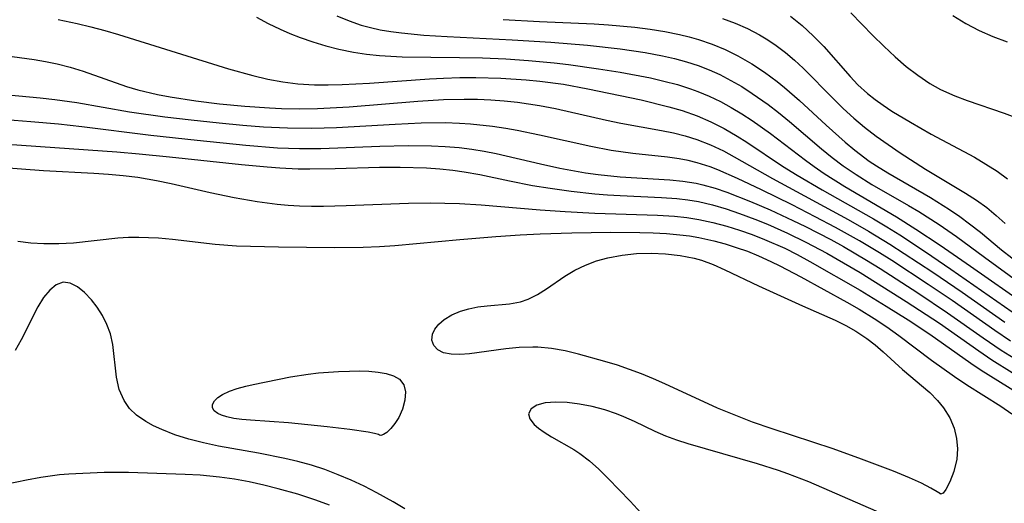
# Model space of a CAD drawing. Header units: metres. Extents: x 1073367 to 1082519, y 1569854 to 1574957.
# Tile 587 of 656: x 1078594 to 1078716, y 1573632 to 1573693. Entities that reach past the tile are written whole.
import ezdxf

# ---------------------------------------------------------------- set-up
doc = ezdxf.new("R2010")
doc.units = ezdxf.units.M
doc.layers.add('CGG_CurvaNivelLidar_v1', color=253, linetype='Continuous', lineweight=30)

msp = doc.modelspace()

# ---------------------------------------------------------------- linework, layer by layer
at = {"layer": 'CGG_CurvaNivelLidar_v1'}
for p, q in [((1078623.1383, 1573692.8351, 72.5), (1078624.5911, 1573692.0602, 72.5)), ((1078633.1853, 1573693.0055, 73), (1078634.687, 1573692.3901, 73)), ((1078681.3225, 1573692.6975, 74), (1078682.8946, 1573692.1015, 74)), ((1078689.8065, 1573692.9842, 74.5), (1078691.2599, 1573691.7982, 74.5)), ((1078697.3068, 1573693.3842, 75), (1078700.0669, 1573690.5693, 75)), ((1078710.0559, 1573693.063, 75.5), (1078711.6662, 1573692.0776, 75.5)), ((1078598.3799, 1573692.5533, 72), (1078600.7355, 1573692.0588, 72)), ((1078600.7355, 1573692.0588, 72), (1078602.4751, 1573691.6395, 72)), ((1078602.4751, 1573691.6395, 72), (1078604.2073, 1573691.1785, 72)), ((1078624.5911, 1573692.0602, 72.5), (1078626.0723, 1573691.3417, 72.5)), ((1078634.687, 1573692.3901, 73), (1078636.2188, 1573691.8677, 73)), ((1078636.2188, 1573691.8677, 73), (1078637.3852, 1573691.5477, 73)), ((1078637.3852, 1573691.5477, 73), (1078638.5681, 1573691.2855, 73)), ((1078653.9442, 1573692.5542, 73.5), (1078658.4828, 1573692.3206, 73.5)), ((1078658.4828, 1573692.3206, 73.5), (1078665.2983, 1573692.023, 73.5)), ((1078665.2983, 1573692.023, 73.5), (1078667.0955, 1573691.9087, 73.5)), ((1078667.0955, 1573691.9087, 73.5), (1078670.3834, 1573691.597, 73.5)), ((1078670.3834, 1573691.597, 73.5), (1078672.2562, 1573691.3552, 73.5)), ((1078682.8946, 1573692.1015, 74), (1078684.4267, 1573691.4253, 74)), ((1078691.2599, 1573691.7982, 74.5), (1078692.6377, 1573690.5209, 74.5)), ((1078711.6662, 1573692.0776, 75.5), (1078713.3392, 1573691.1951, 75.5)), ((1078604.2073, 1573691.1785, 72), (1078605.9299, 1573690.6762, 72)), ((1078605.9299, 1573690.6762, 72), (1078619.6325, 1573686.3963, 72)), ((1078626.0723, 1573691.3417, 72.5), (1078627.312, 1573690.8011, 72.5)), ((1078627.312, 1573690.8011, 72.5), (1078628.5703, 1573690.3056, 72.5)), ((1078628.5703, 1573690.3056, 72.5), (1078630.1608, 1573689.7511, 72.5)), ((1078638.5681, 1573691.2855, 73), (1078639.8901, 1573691.056, 73)), ((1078639.8901, 1573691.056, 73), (1078641.2253, 1573690.8747, 73)), ((1078641.2253, 1573690.8747, 73), (1078644.0139, 1573690.602, 73)), ((1078644.0139, 1573690.602, 73), (1078646.9298, 1573690.4216, 73)), ((1078646.9298, 1573690.4216, 73), (1078655.0656, 1573690.0209, 73)), ((1078672.2562, 1573691.3552, 73.5), (1078674.1132, 1573691.058, 73.5)), ((1078674.1132, 1573691.058, 73.5), (1078675.9484, 1573690.6902, 73.5)), ((1078675.9484, 1573690.6902, 73.5), (1078677.1413, 1573690.3997, 73.5)), ((1078677.1413, 1573690.3997, 73.5), (1078678.3184, 1573690.0631, 73.5)), ((1078684.4267, 1573691.4253, 74), (1078685.9087, 1573690.6576, 74)), ((1078685.9087, 1573690.6576, 74), (1078686.9778, 1573690.0157, 74)), ((1078692.6377, 1573690.5209, 74.5), (1078693.9411, 1573689.1685, 74.5)), ((1078700.0669, 1573690.5693, 75), (1078701.4422, 1573689.2134, 75)), ((1078713.3392, 1573691.1951, 75.5), (1078715.0675, 1573690.4152, 75.5)), ((1078715.0675, 1573690.4152, 75.5), (1078716.8199, 1573689.7499, 75.5)), ((1078630.1608, 1573689.7511, 72.5), (1078631.7736, 1573689.2667, 72.5)), ((1078631.7736, 1573689.2667, 72.5), (1078633.4065, 1573688.8572, 72.5)), ((1078655.0656, 1573690.0209, 73), (1078659.8604, 1573689.72, 73)), ((1078659.8604, 1573689.72, 73), (1078664.4447, 1573689.3478, 73)), ((1078664.4447, 1573689.3478, 73), (1078668.5301, 1573688.8869, 73)), ((1078678.3184, 1573690.0631, 73.5), (1078679.9953, 1573689.4827, 73.5)), ((1078679.9953, 1573689.4827, 73.5), (1078681.6314, 1573688.8002, 73.5)), ((1078686.9778, 1573690.0157, 74), (1078688.0112, 1573689.3168, 74)), ((1078688.0112, 1573689.3168, 74), (1078689.1795, 1573688.4275, 74)), ((1078693.9411, 1573689.1685, 74.5), (1078697.2218, 1573685.4237, 74.5)), ((1078701.4422, 1573689.2134, 75), (1078702.8507, 1573687.9004, 75)), ((1078588.5318, 1573688.4722, 71.5), (1078595.3694, 1573687.5613, 71.5)), ((1078633.4065, 1573688.8572, 72.5), (1078635.2491, 1573688.4926, 72.5)), ((1078635.2491, 1573688.4926, 72.5), (1078636.8637, 1573688.2485, 72.5)), ((1078636.8637, 1573688.2485, 72.5), (1078638.4895, 1573688.0699, 72.5)), ((1078638.4895, 1573688.0699, 72.5), (1078641.3151, 1573687.9048, 72.5)), ((1078641.3151, 1573687.9048, 72.5), (1078648.475, 1573687.8226, 72.5)), ((1078648.475, 1573687.8226, 72.5), (1078651.3631, 1573687.7515, 72.5)), ((1078668.5301, 1573688.8869, 73), (1078671.6681, 1573688.4164, 73)), ((1078671.6681, 1573688.4164, 73), (1078673.8195, 1573688.0112, 73)), ((1078673.8195, 1573688.0112, 73), (1078675.3208, 1573687.6726, 73)), ((1078681.6314, 1573688.8002, 73.5), (1078683.2234, 1573688.0204, 73.5)), ((1078683.2234, 1573688.0204, 73.5), (1078684.9638, 1573687.0244, 73.5)), ((1078689.1795, 1573688.4275, 74), (1078690.3025, 1573687.4755, 74)), ((1078702.8507, 1573687.9004, 75), (1078704.2398, 1573686.7051, 75)), ((1078595.3694, 1573687.5613, 71.5), (1078596.8163, 1573687.3119, 71.5)), ((1078596.8163, 1573687.3119, 71.5), (1078598.2497, 1573687.0112, 71.5)), ((1078598.2497, 1573687.0112, 71.5), (1078599.8798, 1573686.5863, 71.5)), ((1078599.8798, 1573686.5863, 71.5), (1078601.4884, 1573686.0879, 71.5)), ((1078651.3631, 1573687.7515, 72.5), (1078654.243, 1573687.6294, 72.5)), ((1078654.243, 1573687.6294, 72.5), (1078657.0815, 1573687.4518, 72.5)), ((1078657.0815, 1573687.4518, 72.5), (1078660.2995, 1573687.162, 72.5)), ((1078660.2995, 1573687.162, 72.5), (1078662.0959, 1573686.952, 72.5)), ((1078662.0959, 1573686.952, 72.5), (1078665.8397, 1573686.4122, 72.5)), ((1078675.3208, 1573687.6726, 73), (1078676.8017, 1573687.2786, 73)), ((1078676.8017, 1573687.2786, 73), (1078678.2563, 1573686.8148, 73)), ((1078678.2563, 1573686.8148, 73), (1078679.6394, 1573686.2842, 73)), ((1078684.9638, 1573687.0244, 73.5), (1078686.569, 1573685.9714, 73.5)), ((1078690.3025, 1573687.4755, 74), (1078691.3841, 1573686.4713, 74)), ((1078704.2398, 1573686.7051, 75), (1078705.6809, 1573685.5913, 75)), ((1078601.4884, 1573686.0879, 71.5), (1078606.8975, 1573684.1974, 71.5)), ((1078619.6325, 1573686.3963, 72), (1078622.6897, 1573685.5485, 72)), ((1078622.6897, 1573685.5485, 72), (1078624.5448, 1573685.1247, 72)), ((1078646.4721, 1573685.2358, 72), (1078648.5197, 1573685.3055, 72)), ((1078648.5197, 1573685.3055, 72), (1078650.5081, 1573685.3166, 72)), ((1078650.5081, 1573685.3166, 72), (1078653.655, 1573685.2352, 72)), ((1078665.8397, 1573686.4122, 72.5), (1078668.5412, 1573685.9725, 72.5)), ((1078668.5412, 1573685.9725, 72.5), (1078672.3005, 1573685.2589, 72.5)), ((1078679.6394, 1573686.2842, 73), (1078680.9896, 1573685.6753, 73)), ((1078680.9896, 1573685.6753, 73), (1078682.3659, 1573684.9588, 73)), ((1078686.569, 1573685.9714, 73.5), (1078688.1152, 1573684.8277, 73.5)), ((1078691.3841, 1573686.4713, 74), (1078695.1511, 1573682.6378, 74)), ((1078697.2218, 1573685.4237, 74.5), (1078698.2065, 1573684.4098, 74.5)), ((1078705.6809, 1573685.5913, 75), (1078707.1879, 1573684.5858, 75)), ((1078606.8975, 1573684.1974, 71.5), (1078608.3138, 1573683.7818, 71.5)), ((1078624.5448, 1573685.1247, 72), (1078626.41, 1573684.7808, 72)), ((1078626.41, 1573684.7808, 72), (1078628.2855, 1573684.5355, 72)), ((1078628.2855, 1573684.5355, 72), (1078630.3916, 1573684.4033, 72)), ((1078630.3916, 1573684.4033, 72), (1078632.0985, 1573684.389, 72)), ((1078632.0985, 1573684.389, 72), (1078633.8113, 1573684.431, 72)), ((1078633.8113, 1573684.431, 72), (1078637.2493, 1573684.6045, 72)), ((1078637.2493, 1573684.6045, 72), (1078644.7496, 1573685.1357, 72)), ((1078644.7496, 1573685.1357, 72), (1078646.4721, 1573685.2358, 72)), ((1078653.655, 1573685.2352, 72), (1078656.7952, 1573685.0345, 72)), ((1078656.7952, 1573685.0345, 72), (1078658.4882, 1573684.8689, 72)), ((1078658.4882, 1573684.8689, 72), (1078661.4539, 1573684.4643, 72)), ((1078661.4539, 1573684.4643, 72), (1078664.5053, 1573683.9193, 72)), ((1078672.3005, 1573685.2589, 72.5), (1078673.9981, 1573684.8708, 72.5)), ((1078673.9981, 1573684.8708, 72.5), (1078675.6739, 1573684.427, 72.5)), ((1078675.6739, 1573684.427, 72.5), (1078677.3206, 1573683.9103, 72.5)), ((1078682.3659, 1573684.9588, 73), (1078683.7095, 1573684.1744, 73)), ((1078683.7095, 1573684.1744, 73), (1078685.0248, 1573683.3349, 73)), ((1078688.1152, 1573684.8277, 73.5), (1078689.0461, 1573684.0712, 73.5)), ((1078689.0461, 1573684.0712, 73.5), (1078690.9232, 1573682.4239, 73.5)), ((1078698.2065, 1573684.4098, 74.5), (1078699.3912, 1573683.3328, 74.5)), ((1078707.1879, 1573684.5858, 75), (1078708.5323, 1573683.8337, 75)), ((1078596.1465, 1573682.7395, 71), (1078588.8297, 1573683.3991, 71)), ((1078608.3138, 1573683.7818, 71.5), (1078610.7831, 1573683.1966, 71.5)), ((1078610.7831, 1573683.1966, 71.5), (1078612.3679, 1573682.8927, 71.5)), ((1078612.3679, 1573682.8927, 71.5), (1078615.571, 1573682.3955, 71.5)), ((1078664.5053, 1573683.9193, 72), (1078671.1544, 1573682.5116, 72)), ((1078677.3206, 1573683.9103, 72.5), (1078678.2091, 1573683.5876, 72.5)), ((1078678.2091, 1573683.5876, 72.5), (1078679.6609, 1573682.9781, 72.5)), ((1078679.6609, 1573682.9781, 72.5), (1078681.0423, 1573682.309, 72.5)), ((1078685.0248, 1573683.3349, 73), (1078686.988, 1573681.9579, 73)), ((1078699.3912, 1573683.3328, 74.5), (1078700.3487, 1573682.5688, 74.5)), ((1078708.5323, 1573683.8337, 75), (1078710.3105, 1573683.0122, 75)), ((1078710.3105, 1573683.0122, 75), (1078711.8285, 1573682.427, 75)), ((1078597.9759, 1573682.5331, 71), (1078596.1465, 1573682.7395, 71)), ((1078600.6996, 1573682.1324, 71), (1078597.9759, 1573682.5331, 71)), ((1078607.2658, 1573681.0001, 71), (1078600.6996, 1573682.1324, 71)), ((1078615.571, 1573682.3955, 71.5), (1078618.5018, 1573682.0378, 71.5)), ((1078618.5018, 1573682.0378, 71.5), (1078621.6816, 1573681.7341, 71.5)), ((1078621.6816, 1573681.7341, 71.5), (1078624.7418, 1573681.5271, 71.5)), ((1078630.7702, 1573681.4502, 71.5), (1078634.7215, 1573681.6513, 71.5)), ((1078634.7215, 1573681.6513, 71.5), (1078643.2589, 1573682.3453, 71.5)), ((1078643.2589, 1573682.3453, 71.5), (1078646.4683, 1573682.5622, 71.5)), ((1078646.4683, 1573682.5622, 71.5), (1078649.0415, 1573682.6299, 71.5)), ((1078649.0415, 1573682.6299, 71.5), (1078650.7185, 1573682.6055, 71.5)), ((1078650.7185, 1573682.6055, 71.5), (1078652.3932, 1573682.5316, 71.5)), ((1078652.3932, 1573682.5316, 71.5), (1078654.0643, 1573682.4095, 71.5)), ((1078654.0643, 1573682.4095, 71.5), (1078655.7299, 1573682.2371, 71.5)), ((1078655.7299, 1573682.2371, 71.5), (1078658.4432, 1573681.8319, 71.5)), ((1078658.4432, 1573681.8319, 71.5), (1078660.4503, 1573681.4344, 71.5)), ((1078671.1544, 1573682.5116, 72), (1078674.6005, 1573681.6689, 72)), ((1078674.6005, 1573681.6689, 72), (1078676.2901, 1573681.1794, 72)), ((1078681.0423, 1573682.309, 72.5), (1078682.3955, 1573681.5771, 72.5)), ((1078686.988, 1573681.9579, 73), (1078688.2879, 1573680.9568, 73)), ((1078690.9232, 1573682.4239, 73.5), (1078694.2513, 1573679.3593, 73.5)), ((1078695.1511, 1573682.6378, 74), (1078696.3723, 1573681.4534, 74)), ((1078700.3487, 1573682.5688, 74.5), (1078701.3454, 1573681.8501, 74.5)), ((1078701.3454, 1573681.8501, 74.5), (1078702.4608, 1573681.113, 74.5)), ((1078711.8285, 1573682.427, 75), (1078716.4662, 1573680.8481, 75)), ((1078611.683, 1573680.3772, 71), (1078607.2658, 1573681.0001, 71)), ((1078624.7418, 1573681.5271, 71.5), (1078626.2738, 1573681.4592, 71.5)), ((1078626.2738, 1573681.4592, 71.5), (1078628.4931, 1573681.4148, 71.5)), ((1078628.4931, 1573681.4148, 71.5), (1078630.7702, 1573681.4502, 71.5)), ((1078660.4503, 1573681.4344, 71.5), (1078666.8416, 1573679.9813, 71.5)), ((1078676.2901, 1573681.1794, 72), (1078678.1457, 1573680.5373, 72)), ((1078678.1457, 1573680.5373, 72), (1078679.8487, 1573679.7982, 72)), ((1078682.3955, 1573681.5771, 72.5), (1078683.7217, 1573680.7901, 72.5)), ((1078683.7217, 1573680.7901, 72.5), (1078685.0204, 1573679.9523, 72.5)), ((1078688.2879, 1573680.9568, 73), (1078689.6682, 1573679.8259, 73)), ((1078696.3723, 1573681.4534, 74), (1078697.6873, 1573680.249, 74)), ((1078702.4608, 1573681.113, 74.5), (1078704.7651, 1573679.7215, 74.5)), ((1078716.4662, 1573680.8481, 75), (1078717.4652, 1573680.4803, 75)), ((1078590.2069, 1573680.1893, 70.5), (1078594.9753, 1573679.8224, 70.5)), ((1078594.9753, 1573679.8224, 70.5), (1078598.4361, 1573679.5211, 70.5)), ((1078598.4361, 1573679.5211, 70.5), (1078601.3533, 1573679.1968, 70.5)), ((1078601.3533, 1573679.1968, 70.5), (1078609.937, 1573678.1354, 70.5)), ((1078614.993, 1573679.9796, 71), (1078611.683, 1573680.3772, 71)), ((1078618.4942, 1573679.6036, 71), (1078614.993, 1573679.9796, 71)), ((1078621.4181, 1573679.3285, 71), (1078618.4942, 1573679.6036, 71)), ((1078624.0122, 1573679.1283, 71), (1078621.4181, 1573679.3285, 71)), ((1078640.4658, 1573679.4588, 71), (1078633.1207, 1573679.044, 71)), ((1078643.6754, 1573679.6038, 71), (1078640.4658, 1573679.4588, 71)), ((1078646.7076, 1573679.642, 71), (1078643.6754, 1573679.6038, 71)), ((1078648.4817, 1573679.585, 71), (1078646.7076, 1573679.642, 71)), ((1078649.8586, 1573679.4896, 71), (1078648.4817, 1573679.585, 71)), ((1078652.6031, 1573679.1852, 71), (1078649.8586, 1573679.4896, 71)), ((1078654.246, 1573678.9426, 71), (1078652.6031, 1573679.1852, 71)), ((1078666.8416, 1573679.9813, 71.5), (1078668.6239, 1573679.6148, 71.5)), ((1078668.6239, 1573679.6148, 71.5), (1078673.6717, 1573678.7036, 71.5)), ((1078679.8487, 1573679.7982, 72), (1078681.5053, 1573678.9455, 72)), ((1078685.0204, 1573679.9523, 72.5), (1078687.3165, 1573678.3169, 72.5)), ((1078689.6682, 1573679.8259, 73), (1078693.6842, 1573676.3986, 73)), ((1078694.2513, 1573679.3593, 73.5), (1078696.6046, 1573677.2558, 73.5)), ((1078697.6873, 1573680.249, 74), (1078699.0477, 1573679.0988, 74)), ((1078704.7651, 1573679.7215, 74.5), (1078707.3587, 1573678.2517, 74.5)), ((1078609.937, 1573678.1354, 70.5), (1078615.7228, 1573677.4781, 70.5)), ((1078627.0092, 1573678.9732, 71), (1078624.0122, 1573679.1283, 71)), ((1078630.0453, 1573678.9451, 71), (1078627.0092, 1573678.9732, 71)), ((1078633.1207, 1573679.044, 71), (1078630.0453, 1573678.9451, 71)), ((1078655.663, 1573678.6955, 71), (1078654.246, 1573678.9426, 71)), ((1078658.4832, 1573678.1195, 71), (1078655.663, 1573678.6955, 71)), ((1078664.8673, 1573676.6836, 71), (1078658.4832, 1573678.1195, 71)), ((1078673.6717, 1573678.7036, 71.5), (1078675.1786, 1573678.3931, 71.5)), ((1078675.1786, 1573678.3931, 71.5), (1078676.6642, 1573678.0293, 71.5)), ((1078676.6642, 1573678.0293, 71.5), (1078678.1207, 1573677.5849, 71.5)), ((1078681.5053, 1573678.9455, 72), (1078683.1227, 1573678.003, 72)), ((1078683.1227, 1573678.003, 72), (1078684.3351, 1573677.2352, 72)), ((1078687.3165, 1573678.3169, 72.5), (1078691.678, 1573674.9772, 72.5)), ((1078699.0477, 1573679.0988, 74), (1078700.4729, 1573678.0048, 74)), ((1078700.4729, 1573678.0048, 74), (1078703.4895, 1573675.8965, 74)), ((1078707.3587, 1573678.2517, 74.5), (1078712.7575, 1573675.3607, 74.5)), ((1078592.0258, 1573677.0017, 70), (1078605.711, 1573676.0161, 70)), ((1078615.7228, 1573677.4781, 70.5), (1078621.8191, 1573676.8555, 70.5)), ((1078621.8191, 1573676.8555, 70.5), (1078625.7535, 1573676.5485, 70.5)), ((1078631.1754, 1573676.4542, 70.5), (1078638.5121, 1573676.7495, 70.5)), ((1078638.5121, 1573676.7495, 70.5), (1078642.0556, 1573676.8313, 70.5)), ((1078642.0556, 1573676.8313, 70.5), (1078644.9663, 1573676.7931, 70.5)), ((1078644.9663, 1573676.7931, 70.5), (1078646.703, 1573676.7129, 70.5)), ((1078646.703, 1573676.7129, 70.5), (1078648.4323, 1573676.5715, 70.5)), ((1078678.1207, 1573677.5849, 71.5), (1078679.7975, 1573676.9284, 71.5)), ((1078679.7975, 1573676.9284, 71.5), (1078681.4313, 1573676.1515, 71.5)), ((1078684.3351, 1573677.2352, 72), (1078688.8068, 1573674.2499, 72)), ((1078696.6046, 1573677.2558, 73.5), (1078697.8126, 1573676.2511, 73.5)), ((1078605.711, 1573676.0161, 70), (1078608.4806, 1573675.7824, 70)), ((1078608.4806, 1573675.7824, 70), (1078612.2655, 1573675.4139, 70)), ((1078625.7535, 1573676.5485, 70.5), (1078628.5142, 1573676.4412, 70.5)), ((1078628.5142, 1573676.4412, 70.5), (1078631.1754, 1573676.4542, 70.5)), ((1078648.4323, 1573676.5715, 70.5), (1078650.0003, 1573676.375, 70.5)), ((1078650.0003, 1573676.375, 70.5), (1078651.5598, 1573676.1166, 70.5)), ((1078651.5598, 1573676.1166, 70.5), (1078653.0743, 1573675.8119, 70.5)), ((1078653.0743, 1573675.8119, 70.5), (1078658.5763, 1573674.5213, 70.5)), ((1078667.4272, 1573676.1961, 71), (1078664.8673, 1573676.6836, 71)), ((1078670.119, 1573675.8197, 71), (1078667.4272, 1573676.1961, 71)), ((1078674.4599, 1573675.3764, 71), (1078670.119, 1573675.8197, 71)), ((1078681.4313, 1573676.1515, 71.5), (1078682.7779, 1573675.4291, 71.5)), ((1078693.6842, 1573676.3986, 73), (1078695.0044, 1573675.3223, 73)), ((1078697.8126, 1573676.2511, 73.5), (1078699.6273, 1573674.8876, 73.5)), ((1078703.4895, 1573675.8965, 74), (1078706.6497, 1573673.8638, 74)), ((1078612.2655, 1573675.4139, 70), (1078621.2542, 1573674.4608, 70)), ((1078621.2542, 1573674.4608, 70), (1078624.4614, 1573674.1605, 70)), ((1078658.5763, 1573674.5213, 70.5), (1078661.0115, 1573673.9899, 70.5)), ((1078675.8847, 1573675.1747, 71), (1078674.4599, 1573675.3764, 71)), ((1078677.0312, 1573674.9567, 71), (1078675.8847, 1573675.1747, 71)), ((1078678.162, 1573674.6778, 71), (1078677.0312, 1573674.9567, 71)), ((1078679.7525, 1573674.1602, 71), (1078678.162, 1573674.6778, 71)), ((1078682.7779, 1573675.4291, 71.5), (1078687.531, 1573672.7096, 71.5)), ((1078688.8068, 1573674.2499, 72), (1078690.6118, 1573673.1136, 72)), ((1078691.678, 1573674.9772, 72.5), (1078692.7453, 1573674.2002, 72.5)), ((1078695.0044, 1573675.3223, 73), (1078696.358, 1573674.2943, 73)), ((1078696.358, 1573674.2943, 73), (1078697.9767, 1573673.1859, 73)), ((1078699.6273, 1573674.8876, 73.5), (1078700.5421, 1573674.2706, 73.5)), ((1078700.5421, 1573674.2706, 73.5), (1078701.9231, 1573673.4126, 73.5)), ((1078712.7575, 1573675.3607, 74.5), (1078714.1887, 1573674.514, 74.5)), ((1078714.1887, 1573674.514, 74.5), (1078715.5728, 1573673.6142, 74.5)), ((1078591.0121, 1573674.1007, 69.5), (1078596.5518, 1573673.7096, 69.5)), ((1078596.5518, 1573673.7096, 69.5), (1078602.8422, 1573673.3675, 69.5)), ((1078602.8422, 1573673.3675, 69.5), (1078604.6778, 1573673.2415, 69.5)), ((1078604.6778, 1573673.2415, 69.5), (1078606.5065, 1573673.0759, 69.5)), ((1078606.5065, 1573673.0759, 69.5), (1078608.3257, 1573672.8521, 69.5)), ((1078624.4614, 1573674.1605, 70), (1078626.064, 1573674.042, 70)), ((1078626.064, 1573674.042, 70), (1078628.3248, 1573673.9324, 70)), ((1078628.3248, 1573673.9324, 70), (1078629.7833, 1573673.9116, 70)), ((1078629.7833, 1573673.9116, 70), (1078632.9591, 1573673.964, 70)), ((1078632.9591, 1573673.964, 70), (1078638.511, 1573674.1295, 70)), ((1078638.511, 1573674.1295, 70), (1078641.0636, 1573674.1344, 70)), ((1078641.0636, 1573674.1344, 70), (1078644.3628, 1573674.0192, 70)), ((1078644.3628, 1573674.0192, 70), (1078646.005, 1573673.9011, 70)), ((1078646.005, 1573673.9011, 70), (1078647.6399, 1573673.733, 70)), ((1078647.6399, 1573673.733, 70), (1078649.0782, 1573673.5336, 70)), ((1078649.0782, 1573673.5336, 70), (1078651.0117, 1573673.1864, 70)), ((1078651.0117, 1573673.1864, 70), (1078654.7193, 1573672.3998, 70)), ((1078661.0115, 1573673.9899, 70.5), (1078664.1921, 1573673.4205, 70.5)), ((1078664.1921, 1573673.4205, 70.5), (1078665.7888, 1573673.194, 70.5)), ((1078665.7888, 1573673.194, 70.5), (1078668.5476, 1573672.9076, 70.5)), ((1078680.7384, 1573673.7752, 71), (1078679.7525, 1573674.1602, 71)), ((1078683.1962, 1573672.6899, 71), (1078680.7384, 1573673.7752, 71)), ((1078690.6118, 1573673.1136, 72), (1078693.7298, 1573671.2817, 72)), ((1078692.7453, 1573674.2002, 72.5), (1078694.0056, 1573673.3385, 72.5)), ((1078694.0056, 1573673.3385, 72.5), (1078696.5943, 1573671.709, 72.5)), ((1078697.9767, 1573673.1859, 73), (1078699.9416, 1573671.972, 73)), ((1078701.9231, 1573673.4126, 73.5), (1078707.256, 1573670.3242, 73.5)), ((1078706.6497, 1573673.8638, 74), (1078711.6493, 1573670.8542, 74)), ((1078715.5728, 1573673.6142, 74.5), (1078716.8935, 1573672.6461, 74.5)), ((1078608.3257, 1573672.8521, 69.5), (1078610.6688, 1573672.451, 69.5)), ((1078610.6688, 1573672.451, 69.5), (1078612.5049, 1573672.0677, 69.5)), ((1078612.5049, 1573672.0677, 69.5), (1078617.3592, 1573670.9628, 69.5)), ((1078654.7193, 1573672.3998, 70), (1078657.5859, 1573671.8372, 70)), ((1078657.5859, 1573671.8372, 70), (1078659.7769, 1573671.4855, 70)), ((1078668.5476, 1573672.9076, 70.5), (1078674.7236, 1573672.5312, 70.5)), ((1078674.7236, 1573672.5312, 70.5), (1078676.3712, 1573672.3621, 70.5)), ((1078676.3712, 1573672.3621, 70.5), (1078677.9983, 1573672.103, 70.5)), ((1078677.9983, 1573672.103, 70.5), (1078678.8665, 1573671.9126, 70.5)), ((1078678.8665, 1573671.9126, 70.5), (1078680.3714, 1573671.4952, 70.5)), ((1078686.1601, 1573671.2777, 71), (1078683.1962, 1573672.6899, 71)), ((1078687.531, 1573672.7096, 71.5), (1078696.9916, 1573667.5755, 71.5)), ((1078699.9416, 1573671.972, 73), (1078704.5342, 1573669.349, 73)), ((1078617.3592, 1573670.9628, 69.5), (1078620.3303, 1573670.3511, 69.5)), ((1078659.7769, 1573671.4855, 70), (1078662.4229, 1573671.1234, 70)), ((1078662.4229, 1573671.1234, 70), (1078665.3546, 1573670.8012, 70)), ((1078665.3546, 1573670.8012, 70), (1078666.9439, 1573670.6727, 70)), ((1078666.9439, 1573670.6727, 70), (1078668.5338, 1573670.5749, 70)), ((1078668.5338, 1573670.5749, 70), (1078673.6769, 1573670.3488, 70)), ((1078680.3714, 1573671.4952, 70.5), (1078681.8598, 1573670.9944, 70.5)), ((1078681.8598, 1573670.9944, 70.5), (1078684.8114, 1573669.8347, 70.5)), ((1078689.9949, 1573669.4025, 71), (1078686.1601, 1573671.2777, 71)), ((1078693.7298, 1573671.2817, 72), (1078700.1537, 1573667.6639, 72)), ((1078696.5943, 1573671.709, 72.5), (1078703.0357, 1573667.9129, 72.5)), ((1078711.6493, 1573670.8542, 74), (1078712.9931, 1573669.9897, 74)), ((1078620.3303, 1573670.3511, 69.5), (1078623.2013, 1573669.8507, 69.5)), ((1078623.2013, 1573669.8507, 69.5), (1078625.6988, 1573669.5188, 69.5)), ((1078625.6988, 1573669.5188, 69.5), (1078627.1101, 1573669.3884, 69.5)), ((1078627.1101, 1573669.3884, 69.5), (1078628.5248, 1573669.3006, 69.5)), ((1078631.4798, 1573669.251, 69.5), (1078634.3122, 1573669.3258, 69.5)), ((1078634.3122, 1573669.3258, 69.5), (1078642.1016, 1573669.6309, 69.5)), ((1078642.1016, 1573669.6309, 69.5), (1078644.7995, 1573669.6562, 69.5)), ((1078644.7995, 1573669.6562, 69.5), (1078648.4746, 1573669.5816, 69.5)), ((1078648.4746, 1573669.5816, 69.5), (1078651.1913, 1573669.4076, 69.5)), ((1078651.1913, 1573669.4076, 69.5), (1078658.5454, 1573668.7736, 69.5)), ((1078673.6769, 1573670.3488, 70), (1078675.6209, 1573670.2078, 70)), ((1078675.6209, 1573670.2078, 70), (1078676.9787, 1573670.052, 70)), ((1078676.9787, 1573670.052, 70), (1078678.3234, 1573669.8309, 70)), ((1078678.3234, 1573669.8309, 70), (1078680.0441, 1573669.4313, 70)), ((1078680.0441, 1573669.4313, 70), (1078681.7451, 1573668.9286, 70)), ((1078684.8114, 1573669.8347, 70.5), (1078687.2759, 1573668.7777, 70.5)), ((1078692.8724, 1573667.9374, 71), (1078689.9949, 1573669.4025, 71)), ((1078704.5342, 1573669.349, 73), (1078705.8204, 1573668.5745, 73)), ((1078707.256, 1573670.3242, 73.5), (1078709.6352, 1573668.8147, 73.5)), ((1078712.9931, 1573669.9897, 74), (1078714.2836, 1573669.065, 74)), ((1078628.5248, 1573669.3006, 69.5), (1078630.0012, 1573669.2557, 69.5)), ((1078630.0012, 1573669.2557, 69.5), (1078631.4798, 1573669.251, 69.5)), ((1078658.5454, 1573668.7736, 69.5), (1078661.6723, 1573668.5711, 69.5)), ((1078661.6723, 1573668.5711, 69.5), (1078665.3843, 1573668.3959, 69.5)), ((1078665.3843, 1573668.3959, 69.5), (1078673.2004, 1573668.1369, 69.5)), ((1078673.2004, 1573668.1369, 69.5), (1078675.3112, 1573667.9982, 69.5)), ((1078681.7451, 1573668.9286, 70), (1078683.4334, 1573668.3533, 70)), ((1078683.4334, 1573668.3533, 70), (1078685.345, 1573667.6364, 70)), ((1078687.2759, 1573668.7777, 70.5), (1078690.0879, 1573667.4815, 70.5)), ((1078705.8204, 1573668.5745, 73), (1078708.3485, 1573666.9514, 73)), ((1078709.6352, 1573668.8147, 73.5), (1078710.9106, 1573667.9468, 73.5)), ((1078714.2836, 1573669.065, 74), (1078715.4518, 1573668.1063, 74)), ((1078715.4518, 1573668.1063, 74), (1078716.5755, 1573667.0911, 74)), ((1078675.3112, 1573667.9982, 69.5), (1078676.8408, 1573667.8374, 69.5)), ((1078676.8408, 1573667.8374, 69.5), (1078678.3552, 1573667.6038, 69.5)), ((1078678.3552, 1573667.6038, 69.5), (1078680.1171, 1573667.2168, 69.5)), ((1078680.1171, 1573667.2168, 69.5), (1078681.8613, 1573666.7364, 69.5)), ((1078685.345, 1573667.6364, 70), (1078686.904, 1573667.0044, 70)), ((1078686.904, 1573667.0044, 70), (1078689.4362, 1573665.882, 70)), ((1078690.0879, 1573667.4815, 70.5), (1078691.6631, 1573666.7118, 70.5)), ((1078695.3961, 1573666.6053, 71), (1078692.8724, 1573667.9374, 71)), ((1078696.9916, 1573667.5755, 71.5), (1078699.5254, 1573666.1439, 71.5)), ((1078700.1537, 1573667.6639, 72), (1078701.8078, 1573666.6835, 72)), ((1078703.0357, 1573667.9129, 72.5), (1078705.4348, 1573666.3872, 72.5)), ((1078708.3485, 1573666.9514, 73), (1078710.5275, 1573665.446, 73)), ((1078710.9106, 1573667.9468, 73.5), (1078712.1566, 1573667.04, 73.5)), ((1078712.1566, 1573667.04, 73.5), (1078713.4983, 1573665.9853, 73.5)), ((1078653.015, 1573665.4685, 69), (1078656.0365, 1573665.6919, 69)), ((1078656.0365, 1573665.6919, 69), (1078658.5436, 1573665.8041, 69)), ((1078658.5436, 1573665.8041, 69), (1078662.4872, 1573665.9222, 69)), ((1078662.4872, 1573665.9222, 69), (1078667.3114, 1573666.0083, 69)), ((1078667.3114, 1573666.0083, 69), (1078670.9694, 1573665.9826, 69)), ((1078670.9694, 1573665.9826, 69), (1078672.6471, 1573665.9298, 69)), ((1078672.6471, 1573665.9298, 69), (1078674.3163, 1573665.8371, 69)), ((1078674.3163, 1573665.8371, 69), (1078675.974, 1573665.6925, 69)), ((1078675.974, 1573665.6925, 69), (1078677.1761, 1573665.5447, 69)), ((1078681.8613, 1573666.7364, 69.5), (1078683.4393, 1573666.2436, 69.5)), ((1078683.4393, 1573666.2436, 69.5), (1078685.0061, 1573665.7025, 69.5)), ((1078685.0061, 1573665.7025, 69.5), (1078686.5573, 1573665.1097, 69.5)), ((1078689.4362, 1573665.882, 70), (1078691.7279, 1573664.7621, 70)), ((1078691.6631, 1573666.7118, 70.5), (1078694.8282, 1573665.0799, 70.5)), ((1078698.3989, 1573664.9337, 71), (1078695.3961, 1573666.6053, 71)), ((1078699.5254, 1573666.1439, 71.5), (1078702.2022, 1573664.5133, 71.5)), ((1078701.8078, 1573666.6835, 72), (1078703.4325, 1573665.664, 72)), ((1078703.4325, 1573665.664, 72), (1078706.6339, 1573663.5418, 72)), ((1078705.4348, 1573666.3872, 72.5), (1078708.4659, 1573664.3623, 72.5)), ((1078713.4983, 1573665.9853, 73.5), (1078716.1411, 1573663.8114, 73.5)), ((1078593.3312, 1573664.8859, 69), (1078594.9695, 1573664.6889, 69)), ((1078594.9695, 1573664.6889, 69), (1078596.6113, 1573664.5783, 69)), ((1078596.6113, 1573664.5783, 69), (1078598.4715, 1573664.5707, 69)), ((1078598.4715, 1573664.5707, 69), (1078600.3108, 1573664.6912, 69)), ((1078600.3108, 1573664.6912, 69), (1078605.8224, 1573665.2916, 69)), ((1078605.8224, 1573665.2916, 69), (1078607.1406, 1573665.3712, 69)), ((1078607.1406, 1573665.3712, 69), (1078608.4609, 1573665.3936, 69)), ((1078608.4609, 1573665.3936, 69), (1078609.6752, 1573665.3581, 69)), ((1078609.6752, 1573665.3581, 69), (1078610.8906, 1573665.2786, 69)), ((1078610.8906, 1573665.2786, 69), (1078612.6516, 1573665.111, 69)), ((1078612.6516, 1573665.111, 69), (1078617.9643, 1573664.5072, 69)), ((1078617.9643, 1573664.5072, 69), (1078620.6472, 1573664.3123, 69)), ((1078640.3874, 1573664.3203, 69), (1078648.5025, 1573665.079, 69)), ((1078648.5025, 1573665.079, 69), (1078653.015, 1573665.4685, 69)), ((1078677.1761, 1573665.5447, 69), (1078678.3679, 1573665.3505, 69)), ((1078678.3679, 1573665.3505, 69), (1078680.2162, 1573664.9403, 69)), ((1078680.2162, 1573664.9403, 69), (1078681.6312, 1573664.5522, 69)), ((1078681.6312, 1573664.5522, 69), (1078683.0322, 1573664.1102, 69)), ((1078686.5573, 1573665.1097, 69.5), (1078689.1054, 1573663.989, 69.5)), ((1078691.7279, 1573664.7621, 70), (1078694.3182, 1573663.3815, 70)), ((1078694.8282, 1573665.0799, 70.5), (1078696.3924, 1573664.2261, 70.5)), ((1078700.9117, 1573663.4182, 71), (1078698.3989, 1573664.9337, 71)), ((1078702.2022, 1573664.5133, 71.5), (1078707.5462, 1573660.996, 71.5)), ((1078710.5275, 1573665.446, 73), (1078713.9976, 1573662.8636, 73)), ((1078620.6472, 1573664.3123, 69), (1078622.3932, 1573664.243, 69)), ((1078622.3932, 1573664.243, 69), (1078625.8976, 1573664.1776, 69)), ((1078625.8976, 1573664.1776, 69), (1078632.8649, 1573664.1008, 69)), ((1078632.8649, 1573664.1008, 69), (1078636.4408, 1573664.1227, 69)), ((1078636.4408, 1573664.1227, 69), (1078638.4723, 1573664.1956, 69)), ((1078638.4723, 1573664.1956, 69), (1078640.3874, 1573664.3203, 69)), ((1078668.7647, 1573663.1483, 68.5), (1078670.5626, 1573663.334, 68.5)), ((1078670.5626, 1573663.334, 68.5), (1078672.3812, 1573663.3904, 68.5)), ((1078672.3812, 1573663.3904, 68.5), (1078674.2029, 1573663.3198, 68.5)), ((1078674.2029, 1573663.3198, 68.5), (1078676.0108, 1573663.1128, 68.5)), ((1078683.0322, 1573664.1102, 69), (1078684.4162, 1573663.6145, 69)), ((1078684.4162, 1573663.6145, 69), (1078685.7797, 1573663.0627, 69)), ((1078689.1054, 1573663.989, 69.5), (1078690.6179, 1573663.2299, 69.5)), ((1078690.6179, 1573663.2299, 69.5), (1078692.2039, 1573662.3631, 69.5)), ((1078694.3182, 1573663.3815, 70), (1078698.4698, 1573660.9653, 70)), ((1078696.3924, 1573664.2261, 70.5), (1078699.2982, 1573662.5275, 70.5)), ((1078702.4274, 1573662.454, 71), (1078700.9117, 1573663.4182, 71)), ((1078706.6339, 1573663.5418, 72), (1078709.804, 1573661.3884, 72)), ((1078708.4659, 1573664.3623, 72.5), (1078712.272, 1573661.7489, 72.5)), ((1078716.1411, 1573663.8114, 73.5), (1078718.6946, 1573661.8077, 73.5)), ((1078664.1909, 1573661.8901, 68.5), (1078665.5787, 1573662.4201, 68.5)), ((1078665.5787, 1573662.4201, 68.5), (1078666.9822, 1573662.8141, 68.5)), ((1078666.9822, 1573662.8141, 68.5), (1078668.7647, 1573663.1483, 68.5)), ((1078676.0108, 1573663.1128, 68.5), (1078677.7876, 1573662.7479, 68.5)), ((1078677.7876, 1573662.7479, 68.5), (1078678.677, 1573662.4907, 68.5)), ((1078678.677, 1573662.4907, 68.5), (1078680.1425, 1573661.9537, 68.5)), ((1078680.1425, 1573661.9537, 68.5), (1078681.5835, 1573661.3229, 68.5)), ((1078685.7797, 1573663.0627, 69), (1078687.3576, 1573662.3431, 69)), ((1078687.3576, 1573662.3431, 69), (1078688.4431, 1573661.8127, 69)), ((1078692.2039, 1573662.3631, 69.5), (1078698.4748, 1573658.7488, 69.5)), ((1078699.2982, 1573662.5275, 70.5), (1078700.9682, 1573661.4834, 70.5)), ((1078706.9574, 1573659.4835, 71), (1078702.4274, 1573662.454, 71)), ((1078713.9976, 1573662.8636, 73), (1078718.608, 1573659.4939, 73)), ((1078661.6308, 1573660.5302, 68.5), (1078662.8718, 1573661.2531, 68.5)), ((1078662.8718, 1573661.2531, 68.5), (1078664.1909, 1573661.8901, 68.5)), ((1078681.5835, 1573661.3229, 68.5), (1078685.8023, 1573659.3129, 68.5)), ((1078688.4431, 1573661.8127, 69), (1078691.0938, 1573660.4111, 69)), ((1078698.4698, 1573660.9653, 70), (1078704.2346, 1573657.369, 70)), ((1078700.9682, 1573661.4834, 70.5), (1078705.6722, 1573658.4255, 70.5)), ((1078707.5462, 1573660.996, 71.5), (1078711.2207, 1573658.4997, 71.5)), ((1078709.804, 1573661.3884, 72), (1078717.4521, 1573656.0476, 72)), ((1078712.272, 1573661.7489, 72.5), (1078719.6921, 1573656.5389, 72.5)), ((1078599.0162, 1573659.7593, 69), (1078598.1491, 1573659.4502, 69)), ((1078599.8947, 1573659.6473, 69), (1078599.0162, 1573659.7593, 69)), ((1078600.7873, 1573659.1914, 69), (1078599.8947, 1573659.6473, 69)), ((1078659.3205, 1573658.9353, 68.5), (1078661.6308, 1573660.5302, 68.5)), ((1078691.0938, 1573660.4111, 69), (1078696.8447, 1573657.2466, 69)), ((1078597.324, 1573658.7808, 69), (1078596.5481, 1573657.8372, 69)), ((1078598.1491, 1573659.4502, 69), (1078597.324, 1573658.7808, 69)), ((1078601.6734, 1573658.4739, 69), (1078600.7873, 1573659.1914, 69)), ((1078602.5316, 1573657.56, 69), (1078601.6734, 1573658.4739, 69)), ((1078658.1955, 1573658.207, 68.5), (1078659.3205, 1573658.9353, 68.5)), ((1078685.8023, 1573659.3129, 68.5), (1078691.2963, 1573656.8118, 68.5)), ((1078698.4748, 1573658.7488, 69.5), (1078701.7294, 1573656.7834, 69.5)), ((1078705.6722, 1573658.4255, 70.5), (1078709.3883, 1573655.9398, 70.5)), ((1078709.9675, 1573657.4601, 71), (1078706.9574, 1573659.4835, 71)), ((1078711.2207, 1573658.4997, 71.5), (1078716.5355, 1573654.7806, 71.5)), ((1078596.5481, 1573657.8372, 69), (1078595.8304, 1573656.6869, 69)), ((1078603.2521, 1573656.6216, 69), (1078602.5316, 1573657.56, 69)), ((1078651.9253, 1573656.8216, 68.5), (1078654.7275, 1573657.0587, 68.5)), ((1078654.7275, 1573657.0587, 68.5), (1078656.0793, 1573657.3045, 68.5)), ((1078656.0793, 1573657.3045, 68.5), (1078657.0346, 1573657.6213, 68.5)), ((1078657.0346, 1573657.6213, 68.5), (1078658.1955, 1573658.207, 68.5)), ((1078696.8447, 1573657.2466, 69), (1078698.3606, 1573656.3776, 69)), ((1078704.2346, 1573657.369, 70), (1078708.4035, 1573654.6435, 70)), ((1078715.2957, 1573653.7361, 71), (1078709.9675, 1573657.4601, 71)), ((1078595.8304, 1573656.6869, 69), (1078593.7612, 1573652.5582, 69)), ((1078603.9063, 1573655.5901, 69), (1078603.2521, 1573656.6216, 69)), ((1078647.5103, 1573655.6723, 68.5), (1078648.5876, 1573656.1344, 68.5)), ((1078648.5876, 1573656.1344, 68.5), (1078649.6565, 1573656.4485, 68.5)), ((1078649.6565, 1573656.4485, 68.5), (1078650.7786, 1573656.6727, 68.5)), ((1078650.7786, 1573656.6727, 68.5), (1078651.9253, 1573656.8216, 68.5)), ((1078691.2963, 1573656.8118, 68.5), (1078695.3691, 1573655.0197, 68.5)), ((1078698.3606, 1573656.3776, 69), (1078700.2364, 1573655.2241, 69)), ((1078701.7294, 1573656.7834, 69.5), (1078704.4842, 1573655.0612, 69.5)), ((1078709.3883, 1573655.9398, 70.5), (1078713.8434, 1573652.7974, 70.5)), ((1078604.4659, 1573654.4818, 69), (1078603.9063, 1573655.5901, 69)), ((1078645.9102, 1573654.5298, 68.5), (1078646.5734, 1573655.0997, 68.5)), ((1078646.5734, 1573655.0997, 68.5), (1078647.5103, 1573655.6723, 68.5)), ((1078695.3691, 1573655.0197, 68.5), (1078696.6801, 1573654.3726, 68.5)), ((1078700.2364, 1573655.2241, 69), (1078701.8047, 1573654.1912, 69)), ((1078704.4842, 1573655.0612, 69.5), (1078707.1869, 1573653.2766, 69.5)), ((1078708.4035, 1573654.6435, 70), (1078713.3197, 1573651.1688, 70)), ((1078604.8984, 1573653.3078, 69), (1078604.4659, 1573654.4818, 69)), ((1078645.1082, 1573653.2704, 68.5), (1078645.4112, 1573653.9124, 68.5)), ((1078645.4112, 1573653.9124, 68.5), (1078645.9102, 1573654.5298, 68.5)), ((1078696.6801, 1573654.3726, 68.5), (1078697.948, 1573653.6577, 68.5)), ((1078697.948, 1573653.6577, 68.5), (1078699.3189, 1573652.7455, 68.5)), ((1078701.8047, 1573654.1912, 69), (1078703.3302, 1573653.1097, 69)), ((1078717.2609, 1573652.4091, 71), (1078715.2957, 1573653.7361, 71)), ((1078593.7612, 1573652.5582, 69), (1078592.9953, 1573651.2295, 69)), ((1078605.1963, 1573651.9937, 69), (1078604.8984, 1573653.3078, 69)), ((1078645.0375, 1573652.5271, 68.5), (1078645.1082, 1573653.2704, 68.5)), ((1078645.2567, 1573651.8476, 68.5), (1078645.0375, 1573652.5271, 68.5)), ((1078699.3189, 1573652.7455, 68.5), (1078700.3673, 1573651.929, 68.5)), ((1078703.3302, 1573653.1097, 69), (1078707.4028, 1573650.019, 69)), ((1078707.1869, 1573653.2766, 69.5), (1078712.3188, 1573649.6505, 69.5)), ((1078713.8434, 1573652.7974, 70.5), (1078716.0978, 1573651.2571, 70.5)), ((1078605.6632, 1573647.8832, 69), (1078605.1963, 1573651.9937, 69)), ((1078645.7519, 1573651.3017, 68.5), (1078645.2567, 1573651.8476, 68.5)), ((1078646.4884, 1573650.9527, 68.5), (1078645.7519, 1573651.3017, 68.5)), ((1078647.4262, 1573650.7717, 68.5), (1078646.4884, 1573650.9527, 68.5)), ((1078654.2465, 1573651.4409, 68.5), (1078649.719, 1573650.8178, 68.5)), ((1078655.9363, 1573651.6111, 68.5), (1078654.2465, 1573651.4409, 68.5)), ((1078657.6499, 1573651.6675, 68.5), (1078655.9363, 1573651.6111, 68.5)), ((1078658.2734, 1573651.6479, 68.5), (1078657.6499, 1573651.6675, 68.5)), ((1078659.9608, 1573651.482, 68.5), (1078658.2734, 1573651.6479, 68.5)), ((1078661.6529, 1573651.1845, 68.5), (1078659.9608, 1573651.482, 68.5)), ((1078663.3478, 1573650.7925, 68.5), (1078661.6529, 1573651.1845, 68.5)), ((1078700.3673, 1573651.929, 68.5), (1078701.3686, 1573651.0651, 68.5)), ((1078701.3686, 1573651.0651, 68.5), (1078703.7861, 1573648.8479, 68.5)), ((1078713.3197, 1573651.1688, 70), (1078714.9226, 1573650.0793, 70)), ((1078716.0978, 1573651.2571, 70.5), (1078718.7907, 1573649.5933, 70.5)), ((1078648.5146, 1573650.7344, 68.5), (1078647.4262, 1573650.7717, 68.5)), ((1078649.719, 1573650.8178, 68.5), (1078648.5146, 1573650.7344, 68.5)), ((1078666.6172, 1573649.8785, 68.5), (1078663.3478, 1573650.7925, 68.5)), ((1078668.1855, 1573649.3844, 68.5), (1078666.6172, 1573649.8785, 68.5)), ((1078707.4028, 1573650.019, 69), (1078710.2825, 1573647.983, 69)), ((1078714.9226, 1573650.0793, 70), (1078717.4652, 1573648.4967, 70)), ((1078630.8645, 1573648.4238, 68.5), (1078633.3875, 1573648.6188, 68.5)), ((1078633.3875, 1573648.6188, 68.5), (1078634.7396, 1573648.6702, 68.5)), ((1078634.7396, 1573648.6702, 68.5), (1078635.9673, 1573648.6779, 68.5)), ((1078635.9673, 1573648.6779, 68.5), (1078637.1635, 1573648.6363, 68.5)), ((1078637.1635, 1573648.6363, 68.5), (1078638.3116, 1573648.5275, 68.5)), ((1078638.3116, 1573648.5275, 68.5), (1078639.3152, 1573648.3461, 68.5)), ((1078669.695, 1573648.8676, 68.5), (1078668.1855, 1573649.3844, 68.5)), ((1078671.1921, 1573648.3111, 68.5), (1078669.695, 1573648.8676, 68.5)), ((1078703.7861, 1573648.8479, 68.5), (1078707.1798, 1573645.9862, 68.5)), ((1078712.3188, 1573649.6505, 69.5), (1078713.6086, 1573648.7866, 69.5)), ((1078713.6086, 1573648.7866, 69.5), (1078719.9106, 1573644.8601, 69.5)), ((1078606.0111, 1573646.363, 69), (1078605.6632, 1573647.8832, 69)), ((1078622.7014, 1573646.9989, 68.5), (1078627.3964, 1573647.9317, 68.5)), ((1078627.3964, 1573647.9317, 68.5), (1078629.6, 1573648.2785, 68.5)), ((1078629.6, 1573648.2785, 68.5), (1078630.8645, 1573648.4238, 68.5)), ((1078639.3152, 1573648.3461, 68.5), (1078640.2294, 1573648.0758, 68.5)), ((1078640.2294, 1573648.0758, 68.5), (1078640.9935, 1573647.6365, 68.5)), ((1078640.9935, 1573647.6365, 68.5), (1078641.5126, 1573646.9616, 68.5)), ((1078672.6729, 1573647.7123, 68.5), (1078671.1921, 1573648.3111, 68.5)), ((1078674.1258, 1573647.075, 68.5), (1078672.6729, 1573647.7123, 68.5)), ((1078710.2825, 1573647.983, 69), (1078711.8074, 1573646.9652, 69)), ((1078606.6113, 1573644.9686, 69), (1078606.0111, 1573646.363, 69)), ((1078618.9107, 1573645.7543, 68.5), (1078619.7574, 1573646.1568, 68.5)), ((1078619.7574, 1573646.1568, 68.5), (1078620.7291, 1573646.4996, 68.5)), ((1078620.7291, 1573646.4996, 68.5), (1078621.7885, 1573646.7916, 68.5)), ((1078621.7885, 1573646.7916, 68.5), (1078622.7014, 1573646.9989, 68.5)), ((1078641.5126, 1573646.9616, 68.5), (1078641.7248, 1573646.0588, 68.5)), ((1078641.7248, 1573646.0588, 68.5), (1078641.656, 1573645.0125, 68.5)), ((1078680.6761, 1573644.0468, 68.5), (1078674.1258, 1573647.075, 68.5)), ((1078707.1798, 1573645.9862, 68.5), (1078708.1479, 1573644.9855, 68.5)), ((1078711.8074, 1573646.9652, 69), (1078716.0569, 1573644.297, 69)), ((1078607.304, 1573644.005, 69), (1078606.6113, 1573644.9686, 69)), ((1078617.6591, 1573644.5075, 68.5), (1078617.9009, 1573644.9406, 68.5)), ((1078617.9009, 1573644.9406, 68.5), (1078618.3302, 1573645.3647, 68.5)), ((1078618.3302, 1573645.3647, 68.5), (1078618.9107, 1573645.7543, 68.5)), ((1078641.656, 1573645.0125, 68.5), (1078641.3594, 1573643.9181, 68.5)), ((1078660.5191, 1573644.7821, 69), (1078659.1905, 1573644.6841, 69)), ((1078661.9323, 1573644.7231, 69), (1078660.5191, 1573644.7821, 69)), ((1078708.1479, 1573644.9855, 68.5), (1078708.888, 1573644.0585, 68.5)), ((1078608.1758, 1573643.161, 69), (1078607.304, 1573644.005, 69)), ((1078617.6285, 1573644.0896, 68.5), (1078617.6591, 1573644.5075, 68.5)), ((1078617.8548, 1573643.6917, 68.5), (1078617.6285, 1573644.0896, 68.5)), ((1078618.3071, 1573643.3559, 68.5), (1078617.8548, 1573643.6917, 68.5)), ((1078641.3594, 1573643.9181, 68.5), (1078640.8884, 1573642.8679, 68.5)), ((1078657.4116, 1573643.9281, 69), (1078657.093, 1573643.3382, 69)), ((1078658.1394, 1573644.3897, 69), (1078657.4116, 1573643.9281, 69)), ((1078659.1905, 1573644.6841, 69), (1078658.1394, 1573644.3897, 69)), ((1078663.4495, 1573644.5402, 69), (1078661.9323, 1573644.7231, 69)), ((1078665.0269, 1573644.2393, 69), (1078663.4495, 1573644.5402, 69)), ((1078666.6283, 1573643.8175, 69), (1078665.0269, 1573644.2393, 69)), ((1078668.0896, 1573643.3175, 69), (1078666.6283, 1573643.8175, 69)), ((1078683.575, 1573642.8471, 68.5), (1078680.6761, 1573644.0468, 68.5)), ((1078708.888, 1573644.0585, 68.5), (1078709.6628, 1573642.8336, 68.5)), ((1078716.0569, 1573644.297, 69), (1078717.4046, 1573643.3437, 69)), ((1078609.3326, 1573642.3511, 69), (1078608.1758, 1573643.161, 69)), ((1078610.2886, 1573641.8264, 69), (1078609.3326, 1573642.3511, 69)), ((1078618.7507, 1573643.1535, 68.5), (1078618.3071, 1573643.3559, 68.5)), ((1078619.4227, 1573642.9446, 68.5), (1078618.7507, 1573643.1535, 68.5)), ((1078620.327, 1573642.7599, 68.5), (1078619.4227, 1573642.9446, 68.5)), ((1078621.3264, 1573642.6241, 68.5), (1078620.327, 1573642.7599, 68.5)), ((1078622.3936, 1573642.5224, 68.5), (1078621.3264, 1573642.6241, 68.5)), ((1078627.1137, 1573642.213, 68.5), (1078622.3936, 1573642.5224, 68.5)), ((1078640.8884, 1573642.8679, 68.5), (1078640.4188, 1573642.1096, 68.5)), ((1078657.093, 1573643.3382, 69), (1078657.2466, 1573642.6876, 69)), ((1078657.2466, 1573642.6876, 69), (1078657.7838, 1573641.9993, 69)), ((1078669.0084, 1573642.9437, 69), (1078668.0896, 1573643.3175, 69)), ((1078670.3133, 1573642.3492, 69), (1078669.0084, 1573642.9437, 69)), ((1078672.9171, 1573641.1033, 69), (1078670.3133, 1573642.3492, 69)), ((1078685.0432, 1573642.2926, 68.5), (1078683.575, 1573642.8471, 68.5)), ((1078687.4984, 1573641.4322, 68.5), (1078685.0432, 1573642.2926, 68.5)), ((1078709.6628, 1573642.8336, 68.5), (1078710.2327, 1573641.5176, 68.5)), ((1078611.3092, 1573641.3522, 69), (1078610.2886, 1573641.8264, 69)), ((1078612.9456, 1573640.7129, 69), (1078611.3092, 1573641.3522, 69)), ((1078631.969, 1573641.7073, 68.5), (1078627.1137, 1573642.213, 68.5)), ((1078634.7948, 1573641.3654, 68.5), (1078631.969, 1573641.7073, 68.5)), ((1078637.0647, 1573641.0315, 68.5), (1078634.7948, 1573641.3654, 68.5)), ((1078639.9103, 1573641.4767, 68.5), (1078639.4049, 1573641.0039, 68.5)), ((1078640.4188, 1573642.1096, 68.5), (1078639.9103, 1573641.4767, 68.5)), ((1078657.7838, 1573641.9993, 69), (1078658.3459, 1573641.5136, 69)), ((1078658.3459, 1573641.5136, 69), (1078659.0256, 1573641.0327, 69)), ((1078674.2484, 1573640.5302, 69), (1078672.9171, 1573641.1033, 69)), ((1078695.1044, 1573638.9564, 68.5), (1078687.4984, 1573641.4322, 68.5)), ((1078710.2327, 1573641.5176, 68.5), (1078710.5356, 1573640.2369, 68.5)), ((1078614.6725, 1573640.1641, 69), (1078612.9456, 1573640.7129, 69)), ((1078616.5065, 1573639.6976, 69), (1078614.6725, 1573640.1641, 69)), ((1078637.8593, 1573640.8789, 68.5), (1078637.0647, 1573641.0315, 68.5)), ((1078638.3584, 1573640.7499, 68.5), (1078637.8593, 1573640.8789, 68.5)), ((1078638.5, 1573640.6677, 68.5), (1078638.3584, 1573640.7499, 68.5)), ((1078638.6613, 1573640.613, 68.5), (1078638.5, 1573640.6677, 68.5)), ((1078638.9813, 1573640.7281, 68.5), (1078638.6613, 1573640.613, 68.5)), ((1078639.4049, 1573641.0039, 68.5), (1078638.9813, 1573640.7281, 68.5)), ((1078659.0256, 1573641.0327, 69), (1078659.9527, 1573640.4631, 69)), ((1078659.9527, 1573640.4631, 69), (1078662.7631, 1573638.8566, 69)), ((1078675.6152, 1573640.0321, 69), (1078674.2484, 1573640.5302, 69)), ((1078677.0139, 1573639.59, 69), (1078675.6152, 1573640.0321, 69)), ((1078710.5356, 1573640.2369, 68.5), (1078710.6323, 1573638.9388, 68.5)), ((1078618.3911, 1573639.2997, 69), (1078616.5065, 1573639.6976, 69)), ((1078623.3804, 1573638.3945, 69), (1078618.3911, 1573639.2997, 69)), ((1078662.7631, 1573638.8566, 69), (1078663.4992, 1573638.3807, 69)), ((1078685.6654, 1573637.0978, 69), (1078677.0139, 1573639.59, 69)), ((1078698.6763, 1573637.6788, 68.5), (1078695.1044, 1573638.9564, 68.5)), ((1078710.6323, 1573638.9388, 68.5), (1078710.5433, 1573637.6767, 68.5)), ((1078626.6597, 1573637.744, 69), (1078623.3804, 1573638.3945, 69)), ((1078628.2832, 1573637.3619, 69), (1078626.6597, 1573637.744, 69)), ((1078663.4992, 1573638.3807, 69), (1078664.7051, 1573637.454, 69)), ((1078664.7051, 1573637.454, 69), (1078665.8792, 1573636.3983, 69)), ((1078702.6542, 1573636.173, 68.5), (1078698.6763, 1573637.6788, 68.5)), ((1078710.5433, 1573637.6767, 68.5), (1078710.1901, 1573636.1248, 68.5)), ((1078629.9882, 1573636.8944, 69), (1078628.2832, 1573637.3619, 69)), ((1078631.6658, 1573636.3537, 69), (1078629.9882, 1573636.8944, 69)), ((1078633.3289, 1573635.7257, 69), (1078631.6658, 1573636.3537, 69)), ((1078665.8792, 1573636.3983, 69), (1078667.038, 1573635.255, 69)), ((1078688.3095, 1573636.2528, 69), (1078685.6654, 1573637.0978, 69)), ((1078689.4753, 1573635.8436, 69), (1078688.3095, 1573636.2528, 69)), ((1078704.6389, 1573635.3504, 68.5), (1078702.6542, 1573636.173, 68.5)), ((1078594.4205, 1573635.04, 69.5), (1078588.9361, 1573633.9406, 69.5)), ((1078596.2347, 1573635.3729, 69.5), (1078594.4205, 1573635.04, 69.5)), ((1078598.5469, 1573635.6965, 69.5), (1078596.2347, 1573635.3729, 69.5)), ((1078599.6919, 1573635.7932, 69.5), (1078598.5469, 1573635.6965, 69.5)), ((1078604.1102, 1573635.9953, 69.5), (1078599.6919, 1573635.7932, 69.5)), ((1078607.1559, 1573635.9969, 69.5), (1078604.1102, 1573635.9953, 69.5)), ((1078614.2284, 1573635.7619, 69.5), (1078607.1559, 1573635.9969, 69.5)), ((1078616.1166, 1573635.651, 69.5), (1078614.2284, 1573635.7619, 69.5)), ((1078617.3152, 1573635.5469, 69.5), (1078616.1166, 1573635.651, 69.5)), ((1078618.5118, 1573635.4144, 69.5), (1078617.3152, 1573635.5469, 69.5)), ((1078620.3911, 1573635.1473, 69.5), (1078618.5118, 1573635.4144, 69.5)), ((1078622.2216, 1573634.8148, 69.5), (1078620.3911, 1573635.1473, 69.5)), ((1078634.9609, 1573635.0284, 69), (1078633.3289, 1573635.7257, 69)), ((1078636.564, 1573634.2753, 69), (1078634.9609, 1573635.0284, 69)), ((1078667.038, 1573635.255, 69), (1078669.7613, 1573632.4322, 69)), ((1078692.0689, 1573634.8295, 69), (1078689.4753, 1573635.8436, 69)), ((1078706.1345, 1573634.656, 68.5), (1078704.6389, 1573635.3504, 68.5)), ((1078710.1901, 1573636.1248, 68.5), (1078709.6926, 1573634.8287, 68.5)), ((1078624.0415, 1573634.4208, 69.5), (1078622.2216, 1573634.8148, 69.5)), ((1078625.8498, 1573633.9727, 69.5), (1078624.0415, 1573634.4208, 69.5)), ((1078628.3059, 1573633.274, 69.5), (1078625.8498, 1573633.9727, 69.5)), ((1078638.1386, 1573633.4756, 69), (1078636.564, 1573634.2753, 69)), ((1078703.0481, 1573630.0566, 69), (1078692.0689, 1573634.8295, 69)), ((1078707.3107, 1573634.0533, 68.5), (1078706.1345, 1573634.656, 68.5)), ((1078708.1125, 1573633.6016, 68.5), (1078707.3107, 1573634.0533, 68.5)), ((1078709.1827, 1573633.8819, 68.5), (1078708.831, 1573633.4305, 68.5)), ((1078709.6926, 1573634.8287, 68.5), (1078709.1827, 1573633.8819, 68.5)), ((1078630.5373, 1573632.5395, 69.5), (1078628.3059, 1573633.274, 69.5)), ((1078632.2346, 1573631.9153, 69.5), (1078630.5373, 1573632.5395, 69.5)), ((1078640.1941, 1573632.3393, 69), (1078638.1386, 1573633.4756, 69)), ((1078708.5, 1573633.3285, 68.5), (1078708.1125, 1573633.6016, 68.5)), ((1078708.5231, 1573633.3054, 68.5), (1078708.5, 1573633.3285, 68.5)), ((1078708.831, 1573633.4305, 68.5), (1078708.5231, 1573633.3054, 68.5)), ((1078641.6659, 1573631.4439, 69), (1078640.1941, 1573632.3393, 69)), ((1078669.7613, 1573632.4322, 69), (1078672.0677, 1573629.9293, 69))]:
    msp.add_line(p, q, dxfattribs=at)

doc.saveas('drawing.dxf')
